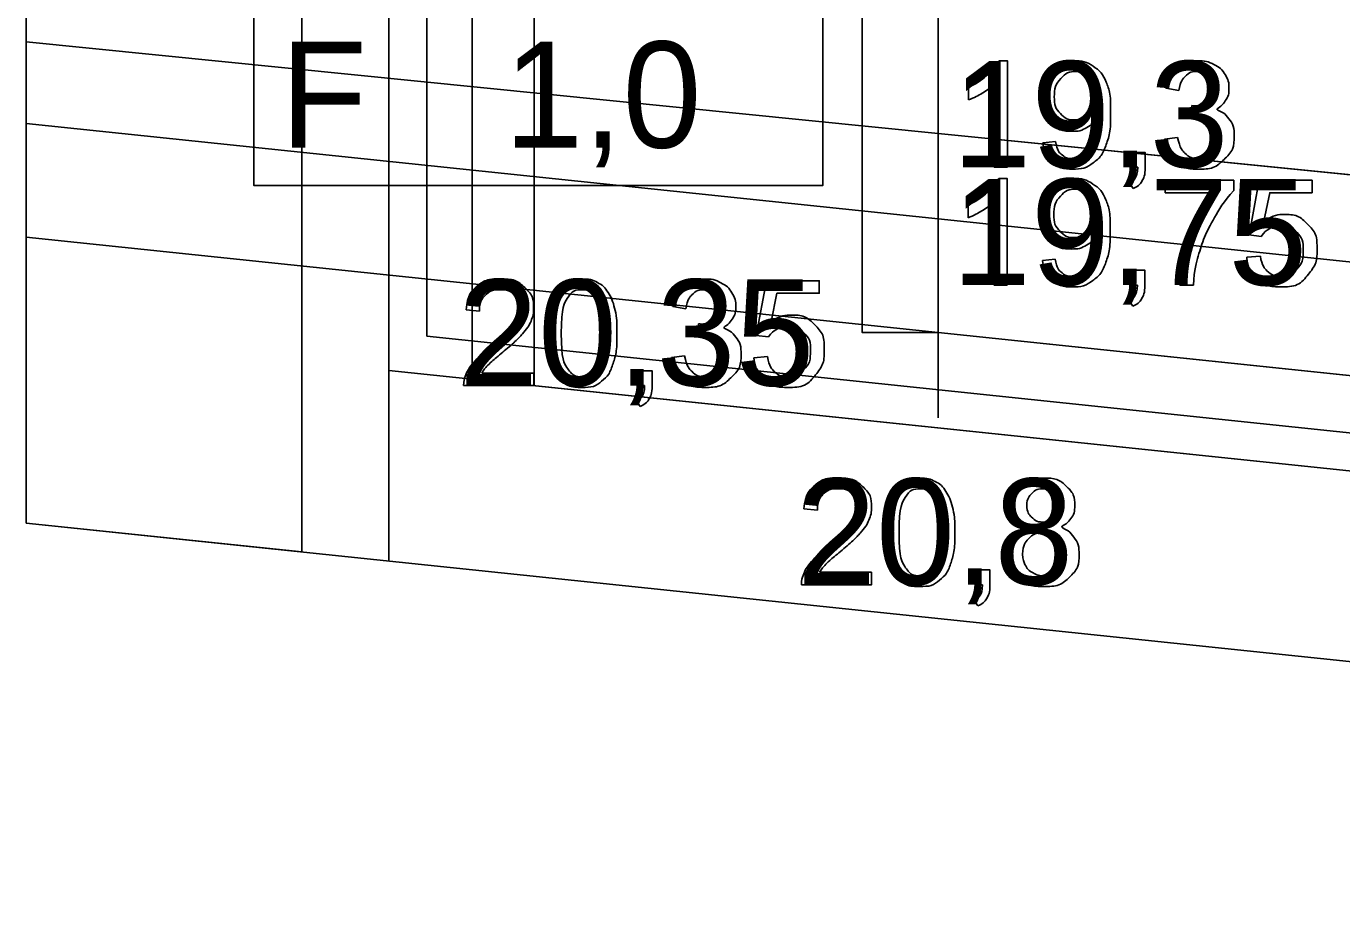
# Model space of a CAD drawing. Extents: x 544674 to 552202, y 6585829 to 6588119.
# Drawn here: x 551032.9 to 551102.3, y 6587243.8 to 6587291.2 of the extents above; entities that cross this region are included whole.
import ezdxf

# ---------------------------------------------------------------- set-up
doc = ezdxf.new("R2010")
doc.units = 0
for name, color, linetype in [('Default', 7, 'Continuous'), ('GEOLPUNKT', 7, 'Continuous'), ('illumineerimisjooned', 7, 'Continuous'), ('Kaitsevöönd', 7, 'Continuous'), ('ME', 7, 'Continuous'), ('PIIR', 7, 'Continuous'), ('Plokid', 7, 'Continuous'), ('Proovid', 7, 'Continuous'), ('RAJATIS', 7, 'Continuous'), ('Täide', 7, 'Continuous')]:
    doc.layers.add(name, color=color, linetype=linetype)

msp = doc.modelspace()

# ---------------------------------------------------------------- linework, layer by layer
at = {"layer": 'Default'}
for points in [[(551032.874, 6587290.377), (551080.963, 6587285.551), (551197.546, 6587273.851), (551235.827, 6587270.009)], [(551032.874, 6587286.083), (551080.963, 6587281.051), (551197.546, 6587268.851), (551235.827, 6587264.845)], [(551032.874, 6587280.083), (551080.963, 6587275.051), (551197.546, 6587262.851), (551235.827, 6587258.845)]]:
    msp.add_lwpolyline(points, dxfattribs=at)
at = {"layer": 'GEOLPUNKT'}
msp.add_line((551080.963, 6587478.551), (551080.963, 6587270.551), dxfattribs=at)
for points in [[(551074.597, 6587265.682), (551073.888, 6587265.755)], [(551077.461, 6587262.412), (551077.461, 6587261.751), (551073.76, 6587261.751)], [(551074.716, 6587262.412), (551077.461, 6587262.412)], [(551082.92, 6587261.751), (551082.92, 6587262.532), (551083.701, 6587262.532), (551083.701, 6587261.751)], [(551083.308, 6587261.751), (551082.92, 6587261.751)], [(551083.065, 6587260.641), (551082.873, 6587260.936)]]:
    msp.add_lwpolyline(points, dxfattribs=at)
for points in [[(551073.888, 6587265.755), (551073.961, 6587266.544), (551074.434, 6587266.958), (551074.908, 6587267.372), (551075.706, 6587267.372), (551076.512, 6587267.372), (551076.982, 6587266.926), (551077.452, 6587266.479), (551077.452, 6587265.819), (551077.452, 6587265.483), (551077.315, 6587265.158), (551077.177, 6587264.834), (551076.859, 6587264.475), (551076.54, 6587264.116), (551075.8, 6587263.489), (551075.182, 6587262.97), (551075.006, 6587262.785), (551074.83, 6587262.6), (551074.716, 6587262.412)], [(551078.199, 6587264.513), (551078.199, 6587265.505), (551078.403, 6587266.112), (551078.608, 6587266.718), (551079.01, 6587267.045), (551079.413, 6587267.372), (551080.024, 6587267.372), (551080.474, 6587267.372), (551080.815, 6587267.191), (551081.156, 6587267.01), (551081.376, 6587266.668), (551081.596, 6587266.326), (551081.722, 6587265.836), (551081.848, 6587265.345), (551081.848, 6587264.513), (551081.848, 6587263.528), (551081.646, 6587262.922), (551081.444, 6587262.315), (551081.041, 6587261.986), (551080.638, 6587261.657), (551080.024, 6587261.657), (551079.214, 6587261.657), (551078.753, 6587262.235), (551078.199, 6587262.936), (551078.199, 6587264.513)], [(551085.784, 6587264.79), (551085.354, 6587264.947), (551085.146, 6587265.236), (551084.939, 6587265.526), (551084.939, 6587265.931), (551084.939, 6587266.541), (551085.377, 6587266.957), (551085.816, 6587267.372), (551086.545, 6587267.372), (551087.277, 6587267.372), (551087.723, 6587266.947), (551088.17, 6587266.522), (551088.17, 6587265.911), (551088.17, 6587265.522), (551087.965, 6587265.234), (551087.76, 6587264.947), (551087.344, 6587264.79), (551087.86, 6587264.622), (551088.13, 6587264.248), (551088.4, 6587263.873), (551088.4, 6587263.353), (551088.4, 6587262.635), (551087.893, 6587262.146), (551087.385, 6587261.657), (551086.556, 6587261.657), (551085.728, 6587261.657), (551085.22, 6587262.148), (551084.712, 6587262.639), (551084.712, 6587263.373), (551084.712, 6587263.919), (551084.991, 6587264.288), (551085.269, 6587264.656), (551085.784, 6587264.79)], [(551073.76, 6587261.751), (551073.752, 6587261.999), (551073.84, 6587262.229), (551073.982, 6587262.607), (551074.293, 6587262.974), (551074.605, 6587263.341), (551075.192, 6587263.821), (551076.104, 6587264.57), (551076.424, 6587265.007), (551076.744, 6587265.445), (551076.744, 6587265.835), (551076.744, 6587266.243), (551076.452, 6587266.524), (551076.16, 6587266.805), (551075.691, 6587266.805), (551075.195, 6587266.805), (551074.898, 6587266.507), (551074.6, 6587266.209), (551074.597, 6587265.682)], [(551078.908, 6587264.512), (551078.908, 6587263.131), (551079.229, 6587262.676), (551079.551, 6587262.22), (551080.024, 6587262.22), (551080.496, 6587262.22), (551080.818, 6587262.678), (551081.14, 6587263.135), (551081.14, 6587264.512), (551081.14, 6587265.895), (551080.819, 6587266.35), (551080.497, 6587266.805), (551080.016, 6587266.805), (551079.544, 6587266.805), (551079.261, 6587266.403), (551078.908, 6587265.892), (551078.908, 6587264.512)], [(551085.647, 6587265.955), (551085.647, 6587265.558), (551085.9, 6587265.306), (551086.154, 6587265.055), (551086.562, 6587265.055), (551086.959, 6587265.055), (551087.21, 6587265.304), (551087.461, 6587265.554), (551087.461, 6587265.916), (551087.461, 6587266.294), (551087.202, 6587266.551), (551086.943, 6587266.809), (551086.554, 6587266.809), (551086.161, 6587266.809), (551085.904, 6587266.557), (551085.647, 6587266.305), (551085.647, 6587265.955)], [(551085.421, 6587263.367), (551085.421, 6587263.073), (551085.559, 6587262.798), (551085.696, 6587262.522), (551085.971, 6587262.371), (551086.246, 6587262.22), (551086.562, 6587262.22), (551087.055, 6587262.22), (551087.373, 6587262.538), (551087.692, 6587262.855), (551087.692, 6587263.344), (551087.692, 6587263.841), (551087.364, 6587264.166), (551087.036, 6587264.491), (551086.539, 6587264.491), (551086.054, 6587264.491), (551085.738, 6587264.17), (551085.421, 6587263.849), (551085.421, 6587263.367)], [(551082.873, 6587260.936), (551083.091, 6587261.031), (551083.194, 6587261.217), (551083.297, 6587261.403), (551083.308, 6587261.751)], [(551083.701, 6587261.751), (551083.701, 6587261.318), (551083.549, 6587261.052), (551083.396, 6587260.787), (551083.065, 6587260.641)]]:
    msp.add_open_spline(points, degree=3, dxfattribs=at)
at = {"layer": 'illumineerimisjooned'}
msp.add_line((551053.996, 6587274.856), (551053.996, 6587476.59), dxfattribs=at)
at = {"layer": 'Kaitsevöönd'}
for p, q in [((551032.874, 6587484.781), (551032.874, 6587265.001)), ((551047.406, 6587263.481), (551047.406, 6587484.269)), ((551032.874, 6587265.001), (551047.406, 6587263.481))]:
    msp.add_line(p, q, dxfattribs=at)
msp.add_lwpolyline([(551032.874, 6587484.781), (551032.874, 6587265.001), (551047.406, 6587263.481)], dxfattribs=at)
at = {"layer": 'ME'}
msp.add_line((551051.996, 6587273.055), (551051.996, 6587476.549), dxfattribs=at)
at = {"layer": 'PIIR'}
for p, q in [((551051.996, 6587263), (551051.996, 6587476.549)), ((551053.996, 6587274.856), (551119.489, 6587268.003)), ((551051.996, 6587273.055), (551119.281, 6587266.014))]:
    msp.add_line(p, q, dxfattribs=at)
at = {"layer": 'Plokid'}
for q in [(551056.396, 6587452.698), (551119.281, 6587266.014)]:
    msp.add_line((551056.396, 6587272.594), q, dxfattribs=at)
at = {"layer": 'Proovid'}
for points in [[(551080.963, 6587314.551), (551076.963, 6587314.551), (551076.963, 6587275.051), (551080.963, 6587275.051)], [(551044.877, 6587306.801), (551074.877, 6587306.801), (551074.877, 6587282.801), (551044.877, 6587282.801)]]:
    msp.add_lwpolyline(points, close=True, dxfattribs=at)
for points in [[(551084.181, 6587289.386), (551084.624, 6587289.386), (551084.624, 6587283.765)], [(551084.624, 6587283.765), (551083.937, 6587283.765), (551083.937, 6587288.145)], [(551082.563, 6587287.316), (551082.563, 6587287.981)], [(551093.669, 6587287.811), (551092.981, 6587287.935)], [(551094.269, 6587286.42), (551094.345, 6587287.021)], [(551092.913, 6587285.25), (551093.6, 6587285.34)], [(551086.489, 6587285.062), (551087.151, 6587285.122)], [(551091.108, 6587283.765), (551091.108, 6587284.546), (551091.889, 6587284.546), (551091.889, 6587283.765)], [(551084.163, 6587283.178), (551084.606, 6587283.178), (551084.606, 6587277.556)], [(551091.496, 6587283.765), (551091.108, 6587283.765)], [(551091.253, 6587282.655), (551091.061, 6587282.949)], [(551092.938, 6587282.422), (551092.938, 6587283.084), (551096.562, 6587283.084), (551096.562, 6587282.548)], [(551098.008, 6587280.122), (551097.364, 6587280.207), (551097.906, 6587283.084), (551100.689, 6587283.084), (551100.689, 6587282.426), (551098.455, 6587282.426), (551098.154, 6587280.923)], [(551084.606, 6587277.556), (551083.919, 6587277.556), (551083.919, 6587281.937)], [(551095.678, 6587282.422), (551092.938, 6587282.422)], [(551082.544, 6587281.108), (551082.544, 6587281.772)], [(551097.24, 6587279.025), (551097.962, 6587279.084)], [(551086.471, 6587278.854), (551087.133, 6587278.914)], [(551091.09, 6587277.556), (551091.09, 6587278.337), (551091.871, 6587278.337), (551091.871, 6587277.556)], [(551072.018, 6587274.816), (551071.373, 6587274.902), (551071.915, 6587277.778), (551074.698, 6587277.778), (551074.698, 6587277.121), (551072.465, 6587277.121), (551072.163, 6587275.618)], [(551091.478, 6587277.556), (551091.09, 6587277.556)], [(551094.427, 6587277.556), (551093.719, 6587277.556)], [(551056.776, 6587276.182), (551056.067, 6587276.255)], [(551067.66, 6587276.297), (551066.973, 6587276.421)], [(551091.235, 6587276.447), (551091.043, 6587276.741)], [(551068.26, 6587274.906), (551068.336, 6587275.508)], [(551066.904, 6587273.736), (551067.591, 6587273.826)], [(551071.249, 6587273.719), (551071.971, 6587273.779)], [(551059.64, 6587272.912), (551059.64, 6587272.251), (551055.939, 6587272.251)], [(551056.895, 6587272.912), (551059.64, 6587272.912)], [(551065.099, 6587272.251), (551065.099, 6587273.032), (551065.88, 6587273.032), (551065.88, 6587272.251)], [(551065.487, 6587272.251), (551065.099, 6587272.251)], [(551065.244, 6587271.141), (551065.052, 6587271.436)]]:
    msp.add_lwpolyline(points, dxfattribs=at)
for points in [[(551082.563, 6587287.981), (551083.139, 6587288.252), (551083.57, 6587288.638), (551084.002, 6587289.023), (551084.181, 6587289.386)], [(551087.151, 6587285.122), (551087.235, 6587284.655), (551087.471, 6587284.445), (551087.708, 6587284.234), (551088.078, 6587284.234), (551088.395, 6587284.234), (551088.634, 6587284.38), (551088.874, 6587284.525), (551089.025, 6587284.768), (551089.177, 6587285.01), (551089.28, 6587285.423), (551089.383, 6587285.836), (551089.383, 6587286.264), (551089.383, 6587286.31), (551089.379, 6587286.401), (551089.173, 6587286.073), (551088.816, 6587285.868), (551088.459, 6587285.664), (551088.043, 6587285.664), (551087.349, 6587285.664), (551086.868, 6587286.168), (551086.387, 6587286.672), (551086.387, 6587287.496), (551086.387, 6587288.348), (551086.889, 6587288.867), (551087.391, 6587289.386), (551088.146, 6587289.386), (551088.692, 6587289.386), (551089.144, 6587289.092), (551089.597, 6587288.798), (551089.831, 6587288.254), (551090.066, 6587287.71), (551090.066, 6587286.679), (551090.066, 6587285.606), (551089.833, 6587284.971), (551089.6, 6587284.335), (551089.14, 6587284.003), (551088.681, 6587283.671), (551088.062, 6587283.671), (551087.405, 6587283.671), (551086.989, 6587284.036), (551086.573, 6587284.401), (551086.489, 6587285.062)], [(551089.302, 6587287.531), (551089.302, 6587288.123), (551088.989, 6587288.471), (551088.675, 6587288.818), (551088.231, 6587288.818), (551087.772, 6587288.818), (551087.434, 6587288.444), (551087.095, 6587288.07), (551087.095, 6587287.474), (551087.095, 6587286.939), (551087.416, 6587286.604), (551087.737, 6587286.27), (551088.212, 6587286.27), (551088.689, 6587286.27), (551088.995, 6587286.604), (551089.302, 6587286.939), (551089.302, 6587287.531)], [(551092.981, 6587287.935), (551093.108, 6587288.626), (551093.555, 6587289.006), (551094.002, 6587289.386), (551094.667, 6587289.386), (551095.125, 6587289.386), (551095.511, 6587289.19), (551095.897, 6587288.993), (551096.102, 6587288.654), (551096.306, 6587288.314), (551096.306, 6587287.933), (551096.306, 6587287.571), (551096.112, 6587287.273), (551095.917, 6587286.976), (551095.535, 6587286.8), (551096.031, 6587286.686), (551096.305, 6587286.325), (551096.58, 6587285.965), (551096.58, 6587285.423), (551096.58, 6587284.69), (551096.045, 6587284.18), (551095.51, 6587283.671), (551094.693, 6587283.671), (551093.956, 6587283.671), (551093.469, 6587284.111), (551092.982, 6587284.55), (551092.913, 6587285.25)], [(551094.345, 6587287.021), (551094.414, 6587287.014), (551094.456, 6587287.014), (551094.895, 6587287.014), (551095.246, 6587287.243), (551095.598, 6587287.472), (551095.598, 6587287.949), (551095.598, 6587288.327), (551095.342, 6587288.575), (551095.086, 6587288.823), (551094.681, 6587288.823), (551094.28, 6587288.823), (551094.012, 6587288.57), (551093.745, 6587288.317), (551093.669, 6587287.811)], [(551083.937, 6587288.145), (551083.689, 6587287.908), (551083.286, 6587287.671), (551082.883, 6587287.435), (551082.563, 6587287.316)], [(551093.6, 6587285.34), (551093.719, 6587284.755), (551094.002, 6587284.497), (551094.286, 6587284.238), (551094.696, 6587284.238), (551095.184, 6587284.238), (551095.517, 6587284.575), (551095.85, 6587284.911), (551095.85, 6587285.407), (551095.85, 6587285.881), (551095.54, 6587286.189), (551095.231, 6587286.496), (551094.754, 6587286.496), (551094.559, 6587286.496), (551094.269, 6587286.42)], [(551082.544, 6587281.772), (551083.121, 6587282.044), (551083.552, 6587282.429), (551083.984, 6587282.815), (551084.163, 6587283.178)], [(551087.133, 6587278.914), (551087.217, 6587278.447), (551087.453, 6587278.236), (551087.69, 6587278.026), (551088.06, 6587278.026), (551088.377, 6587278.026), (551088.616, 6587278.171), (551088.856, 6587278.316), (551089.007, 6587278.559), (551089.159, 6587278.802), (551089.262, 6587279.215), (551089.365, 6587279.628), (551089.365, 6587280.055), (551089.365, 6587280.101), (551089.361, 6587280.193), (551089.155, 6587279.864), (551088.798, 6587279.66), (551088.441, 6587279.456), (551088.025, 6587279.456), (551087.331, 6587279.456), (551086.85, 6587279.96), (551086.369, 6587280.464), (551086.369, 6587281.288), (551086.369, 6587282.139), (551086.871, 6587282.659), (551087.373, 6587283.178), (551088.128, 6587283.178), (551088.674, 6587283.178), (551089.126, 6587282.884), (551089.579, 6587282.59), (551089.813, 6587282.046), (551090.048, 6587281.502), (551090.048, 6587280.471), (551090.048, 6587279.398), (551089.815, 6587278.762), (551089.582, 6587278.127), (551089.122, 6587277.795), (551088.662, 6587277.462), (551088.044, 6587277.462), (551087.387, 6587277.462), (551086.971, 6587277.828), (551086.555, 6587278.193), (551086.471, 6587278.854)], [(551091.061, 6587282.949), (551091.278, 6587283.045), (551091.382, 6587283.231), (551091.485, 6587283.416), (551091.496, 6587283.765)], [(551091.889, 6587283.765), (551091.889, 6587283.332), (551091.736, 6587283.066), (551091.584, 6587282.8), (551091.253, 6587282.655)], [(551089.284, 6587281.323), (551089.284, 6587281.915), (551088.971, 6587282.262), (551088.657, 6587282.61), (551088.213, 6587282.61), (551087.754, 6587282.61), (551087.415, 6587282.236), (551087.077, 6587281.861), (551087.077, 6587281.265), (551087.077, 6587280.73), (551087.398, 6587280.396), (551087.719, 6587280.062), (551088.194, 6587280.062), (551088.67, 6587280.062), (551088.977, 6587280.396), (551089.284, 6587280.73), (551089.284, 6587281.323)], [(551096.562, 6587282.548), (551096.027, 6587281.979), (551095.502, 6587281.036), (551094.977, 6587280.092), (551094.691, 6587279.096), (551094.485, 6587278.393), (551094.427, 6587277.556)], [(551083.919, 6587281.937), (551083.671, 6587281.7), (551083.268, 6587281.463), (551082.865, 6587281.226), (551082.544, 6587281.108)], [(551093.719, 6587277.556), (551093.73, 6587278.217), (551093.979, 6587279.153), (551094.227, 6587280.089), (551094.691, 6587280.957), (551095.155, 6587281.826), (551095.678, 6587282.422)], [(551098.154, 6587280.923), (551098.658, 6587281.274), (551099.212, 6587281.274), (551099.945, 6587281.274), (551100.449, 6587280.766), (551100.954, 6587280.257), (551100.954, 6587279.458), (551100.954, 6587278.697), (551100.51, 6587278.143), (551099.972, 6587277.462), (551099.04, 6587277.462), (551098.275, 6587277.462), (551097.792, 6587277.89), (551097.309, 6587278.318), (551097.24, 6587279.025)], [(551097.962, 6587279.084), (551098.042, 6587278.557), (551098.333, 6587278.291), (551098.624, 6587278.026), (551099.039, 6587278.026), (551099.539, 6587278.026), (551099.881, 6587278.401), (551100.224, 6587278.776), (551100.224, 6587279.397), (551100.224, 6587279.986), (551099.895, 6587280.327), (551099.566, 6587280.668), (551099.028, 6587280.668), (551098.694, 6587280.668), (551098.428, 6587280.516), (551098.161, 6587280.364), (551098.008, 6587280.122)], [(551056.067, 6587276.255), (551056.14, 6587277.044), (551056.613, 6587277.458), (551057.087, 6587277.872), (551057.885, 6587277.872), (551058.691, 6587277.872), (551059.161, 6587277.426), (551059.631, 6587276.979), (551059.631, 6587276.319), (551059.631, 6587275.983), (551059.494, 6587275.658), (551059.356, 6587275.334), (551059.038, 6587274.975), (551058.719, 6587274.616), (551057.979, 6587273.989), (551057.361, 6587273.47), (551057.185, 6587273.285), (551057.009, 6587273.1), (551056.895, 6587272.912)], [(551060.378, 6587275.013), (551060.378, 6587276.005), (551060.582, 6587276.612), (551060.786, 6587277.218), (551061.189, 6587277.545), (551061.592, 6587277.872), (551062.203, 6587277.872), (551062.653, 6587277.872), (551062.994, 6587277.691), (551063.335, 6587277.51), (551063.555, 6587277.168), (551063.775, 6587276.826), (551063.901, 6587276.336), (551064.027, 6587275.845), (551064.027, 6587275.013), (551064.027, 6587274.028), (551063.825, 6587273.422), (551063.623, 6587272.815), (551063.22, 6587272.486), (551062.817, 6587272.157), (551062.203, 6587272.157), (551061.393, 6587272.157), (551060.932, 6587272.735), (551060.378, 6587273.436), (551060.378, 6587275.013)], [(551066.973, 6587276.421), (551067.099, 6587277.112), (551067.546, 6587277.492), (551067.993, 6587277.872), (551068.658, 6587277.872), (551069.117, 6587277.872), (551069.503, 6587277.676), (551069.889, 6587277.479), (551070.093, 6587277.14), (551070.298, 6587276.801), (551070.298, 6587276.419), (551070.298, 6587276.057), (551070.103, 6587275.76), (551069.908, 6587275.462), (551069.526, 6587275.287), (551070.022, 6587275.172), (551070.297, 6587274.811), (551070.571, 6587274.451), (551070.571, 6587273.909), (551070.571, 6587273.176), (551070.036, 6587272.667), (551069.501, 6587272.157), (551068.684, 6587272.157), (551067.947, 6587272.157), (551067.46, 6587272.597), (551066.973, 6587273.036), (551066.904, 6587273.736)], [(551055.939, 6587272.251), (551055.931, 6587272.499), (551056.019, 6587272.729), (551056.161, 6587273.107), (551056.472, 6587273.474), (551056.784, 6587273.841), (551057.371, 6587274.321), (551058.283, 6587275.07), (551058.603, 6587275.507), (551058.923, 6587275.945), (551058.923, 6587276.335), (551058.923, 6587276.743), (551058.631, 6587277.024), (551058.339, 6587277.305), (551057.87, 6587277.305), (551057.374, 6587277.305), (551057.077, 6587277.007), (551056.779, 6587276.709), (551056.776, 6587276.182)], [(551061.087, 6587275.012), (551061.087, 6587273.631), (551061.408, 6587273.176), (551061.73, 6587272.72), (551062.203, 6587272.72), (551062.675, 6587272.72), (551062.997, 6587273.178), (551063.319, 6587273.635), (551063.319, 6587275.012), (551063.319, 6587276.395), (551062.997, 6587276.85), (551062.676, 6587277.305), (551062.195, 6587277.305), (551061.723, 6587277.305), (551061.44, 6587276.903), (551061.087, 6587276.392), (551061.087, 6587275.012)], [(551068.336, 6587275.508), (551068.405, 6587275.5), (551068.447, 6587275.5), (551068.886, 6587275.5), (551069.238, 6587275.729), (551069.589, 6587275.958), (551069.589, 6587276.435), (551069.589, 6587276.813), (551069.333, 6587277.061), (551069.077, 6587277.309), (551068.672, 6587277.309), (551068.271, 6587277.309), (551068.004, 6587277.056), (551067.736, 6587276.803), (551067.66, 6587276.297)], [(551091.043, 6587276.741), (551091.26, 6587276.837), (551091.364, 6587277.022), (551091.467, 6587277.208), (551091.478, 6587277.556)], [(551091.871, 6587277.556), (551091.871, 6587277.124), (551091.718, 6587276.858), (551091.566, 6587276.592), (551091.235, 6587276.447)], [(551072.163, 6587275.618), (551072.667, 6587275.969), (551073.221, 6587275.969), (551073.954, 6587275.969), (551074.459, 6587275.46), (551074.963, 6587274.952), (551074.963, 6587274.153), (551074.963, 6587273.392), (551074.52, 6587272.838), (551073.981, 6587272.157), (551073.049, 6587272.157), (551072.285, 6587272.157), (551071.801, 6587272.585), (551071.318, 6587273.013), (551071.249, 6587273.719)], [(551067.591, 6587273.826), (551067.71, 6587273.241), (551067.993, 6587272.983), (551068.277, 6587272.725), (551068.687, 6587272.725), (551069.175, 6587272.725), (551069.508, 6587273.061), (551069.841, 6587273.397), (551069.841, 6587273.894), (551069.841, 6587274.367), (551069.531, 6587274.675), (551069.222, 6587274.982), (551068.745, 6587274.982), (551068.55, 6587274.982), (551068.26, 6587274.906)], [(551071.971, 6587273.779), (551072.051, 6587273.252), (551072.342, 6587272.986), (551072.633, 6587272.72), (551073.048, 6587272.72), (551073.548, 6587272.72), (551073.891, 6587273.096), (551074.233, 6587273.471), (551074.233, 6587274.091), (551074.233, 6587274.681), (551073.904, 6587275.022), (551073.575, 6587275.362), (551073.037, 6587275.362), (551072.703, 6587275.362), (551072.437, 6587275.21), (551072.17, 6587275.058), (551072.018, 6587274.816)], [(551065.052, 6587271.436), (551065.27, 6587271.531), (551065.373, 6587271.717), (551065.476, 6587271.903), (551065.487, 6587272.251)], [(551065.88, 6587272.251), (551065.88, 6587271.818), (551065.728, 6587271.552), (551065.575, 6587271.287), (551065.244, 6587271.141)]]:
    msp.add_open_spline(points, degree=3, dxfattribs=at)
at = {"layer": 'RAJATIS'}
msp.add_line((551059.666, 6587454.861), (551059.666, 6587272.251), dxfattribs=at)
at = {"layer": 'Täide'}
for p, q in [((551032.874, 6587452.84), (551032.874, 6587265.001)), ((551032.874, 6587319.789), (551032.874, 6587290.377)), ((551032.874, 6587290.377), (551032.874, 6587286.083)), ((551032.874, 6587290.377), (551080.963, 6587285.551)), ((551080.963, 6587281.051), (551032.874, 6587286.083)), ((551032.874, 6587286.083), (551032.874, 6587280.083)), ((551080.963, 6587285.551), (551197.546, 6587273.851)), ((551080.963, 6587275.051), (551032.874, 6587280.083)), ((551032.874, 6587280.083), (551032.874, 6587265.001)), ((551197.546, 6587262.851), (551080.963, 6587275.051)), ((551032.874, 6587265.001), (551235.827, 6587243.763)), ((551032.874, 6587265.001), (551235.827, 6587243.763)), ((551032.874, 6587265.001), (551235.827, 6587243.763))]:
    msp.add_line(p, q, dxfattribs=at)
for points in [[(551032.874, 6587484.781), (551032.874, 6587265.001)], [(551235.827, 6587270.009), (551197.546, 6587273.851), (551080.963, 6587285.551), (551032.874, 6587290.377)], [(551032.874, 6587286.083), (551080.963, 6587281.051), (551197.546, 6587268.851), (551235.827, 6587264.845)], [(551235.827, 6587264.845), (551197.546, 6587268.851), (551080.963, 6587281.051)], [(551032.874, 6587280.083), (551080.963, 6587275.051), (551197.546, 6587262.851), (551235.827, 6587258.845)]]:
    msp.add_lwpolyline(points, dxfattribs=at)

# ---------------------------------------------------------------- texts
at = {"layer": 'GEOLPUNKT'}
msp.add_text('20,8', height=5.6, dxfattribs=at).set_placement((551073.525, 6587261.751))
at = {"layer": 'Proovid'}
for s, p in [('F', (551046.277, 6587284.801)), ('1,0', (551058.077, 6587284.801)), ('19,3', (551081.713, 6587283.765)), ('19,75', (551081.695, 6587277.556)), ('20,35', (551055.704, 6587272.251))]:
    msp.add_text(s, height=5.6, dxfattribs=at).set_placement(p)

doc.saveas('drawing.dxf')
